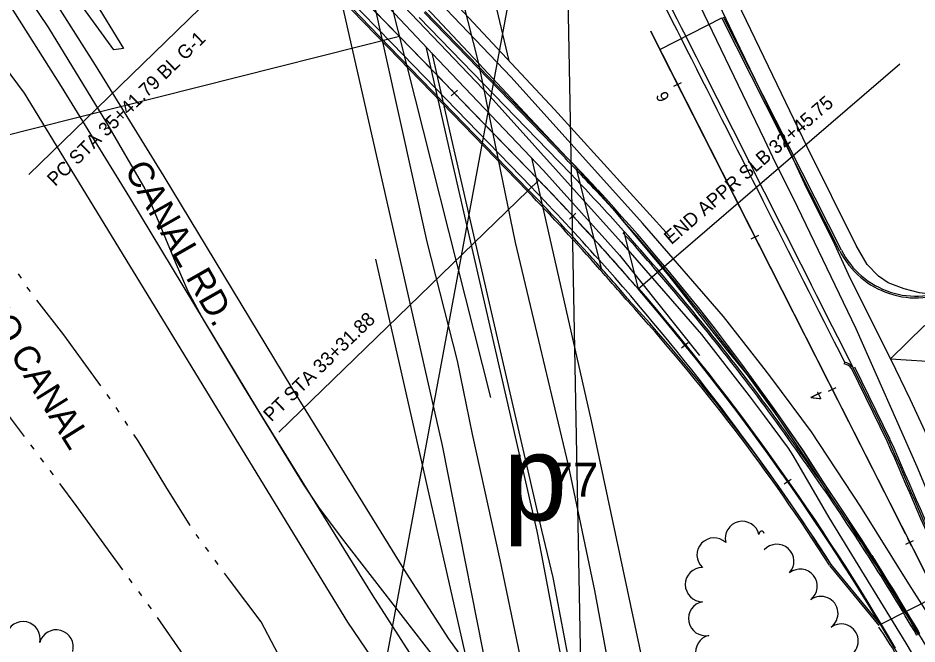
# Model space of a CAD drawing. Extents: x -25029 to 2274964, y -81170 to 687028.
# Drawn here: x -5184 to -4659, y -64414 to -64048 of the extents above; entities that cross this region are included whole.
import ezdxf

# ---------------------------------------------------------------- set-up
doc = ezdxf.new("R2010")
doc.units = 0
for name, color, linetype in [('81911BEA - RW_X_Fee_RW', 7, 'Continuous'), ('BD_X_Canopy', 7, 'Continuous'), ('BRIDGE', 7, 'Continuous'), ('Default', 7, 'Continuous'), ('GE_X_CL_2000', 7, 'Continuous'), ('INTERSTATE', 7, 'Continuous'), ('PV_X_EOP', 7, 'Continuous'), ('ROAD', 7, 'Continuous'), ('ROAD-NAME', 7, 'Continuous'), ('TREES', 7, 'Continuous'), ('WATER', 7, 'Continuous')]:
    doc.layers.add(name, color=color, linetype=linetype)

msp = doc.modelspace()

# ---------------------------------------------------------------- linework, layer by layer
at = {"layer": '81911BEA - RW_X_Fee_RW'}
for p, q in [((-5258.84, -63887.38), (-5128.54, -64067.14)), ((-5305.18, -63925.58), (-5180.72, -64092.46)), ((-5194.62, -63948.13), (-5122.62, -64066.28)), ((-5180.72, -64092.46), (-4991.86, -64401.42))]:
    msp.add_line(p, q, dxfattribs=at)
for points in [[(-5122.62, -64066.28), (-5125.36, -64066.68), (-5128.54, -64067.14)], [(-4991.86, -64401.42), (-4941.54, -64475.29), (-4896.06, -64530.52)]]:
    msp.add_lwpolyline(points, dxfattribs=at)
at = {"layer": 'BD_X_Canopy'}
for p, q in [((-5334.89, -66392.45), (-4866.05, -63868.76)), ((-4817.54, -66435.17), (-4866.05, -63868.76)), ((-4527.55, -64622.31), (-4809.21, -64066.79))]:
    msp.add_line(p, q, dxfattribs=at)
at = {"layer": 'BRIDGE'}
for points in [[(-5100.99, -63846.8), (-4987.94, -63976.49), (-4870.83, -64102.02), (-4803.6, -64175.83)], [(-5091.89, -63905.5), (-5066.37, -63935.06), (-5009.22, -63998.22), (-4938.59, -64073.12), (-4877.19, -64137.53), (-4832.89, -64186.99), (-4786.11, -64245.7)], [(-4975.52, -64189.29), (-4922.2, -64423.54), (-4884.33, -64626.91), (-4865.87, -64748.36)]]:
    msp.add_lwpolyline(points, dxfattribs=at)
at = {"layer": 'Default'}
for p, q in [((-5129.27, -63392.75), (-4908.31, -64270.21)), ((-5026.2, -63992.51), (-5178.04, -64139.83)), ((-5026.2, -63992.51), (-4961.44, -64059.26)), ((-4961.44, -64059.26), (-5026.2, -63992.51)), ((-5032.87, -63998.99), (-4968.11, -64065.73)), ((-5032.15, -63998.29), (-4967.39, -64065.04)), ((-5030.5, -63996.69), (-4965.74, -64063.44)), ((-4868.54, -64132.03), (-4949.95, -64048.12)), ((-4865.67, -64129.24), (-4947.08, -64045.33)), ((-4946.36, -64044.64), (-4864.96, -64128.54)), ((-4809.21, -64066.79), (-4773.09, -64048.47)), ((-4704.07, -64184.6), (-4773.09, -64048.47)), ((-4703.18, -64184.14), (-4772.2, -64048.02)), ((-4961.44, -64059.26), (-5353.09, -64157.88)), ((-4961.44, -64059.26), (-4961.44, -64059.26)), ((-4961.44, -64059.26), (-4880.03, -64143.17)), ((-4961.44, -64059.26), (-4961.44, -64059.26)), ((-4880.03, -64143.17), (-4961.44, -64059.26)), ((-4527.55, -64622.31), (-4814.64, -64056.08)), ((-4965.74, -64063.44), (-4884.33, -64147.34)), ((-4968.11, -64065.73), (-4886.7, -64149.64)), ((-4967.39, -64065.04), (-4885.98, -64148.95)), ((-4809.21, -64066.79), (-4809.21, -64066.79)), ((-4821.95, -64206.75), (-4668.99, -64075.24)), ((-4931.17, -64094.04), (-4927.58, -64090.57)), ((-4801.13, -64088.36), (-4796.67, -64086.1)), ((-4798.88, -64087.17), (-4798.88, -64087.17)), ((-4929.36, -64092.31), (-4929.36, -64092.31)), ((-4858.03, -64137.18), (-4857.3, -64136.49)), ((-4858.03, -64137.18), (-4843.56, -64194.63)), ((-4880.03, -64143.17), (-5031.87, -64290.49)), ((-4880.03, -64143.17), (-4880.03, -64143.17)), ((-4846.35, -64149.54), (-4845.63, -64148.85)), ((-4937.02, -64156.23), (-4937.02, -64156.23)), ((-4861.99, -64165.9), (-4858.34, -64162.5)), ((-4860.07, -64164.32), (-4860.07, -64164.32)), ((-4830.5, -64172.78), (-4821.95, -64206.75)), ((-4755.93, -64177.5), (-4751.47, -64175.24)), ((-4753.66, -64176.36), (-4753.66, -64176.36)), ((-4843.56, -64194.63), (-4844.31, -64195.3)), ((-4821.95, -64206.75), (-4821.95, -64206.75)), ((-4827.12, -64213.47), (-4827.86, -64214.13)), ((-4787.33, -64223.12), (-4787.33, -64223.12)), ((-4796.66, -64241.1), (-4792.79, -64237.95)), ((-4794.72, -64239.42), (-4794.72, -64239.42)), ((-4912.6, -64253.2), (-4912.6, -64253.2)), ((-4701.41, -64249.48), (-4701.63, -64250.46)), ((-4676.5, -64295.61), (-4697.21, -64253.34)), ((-4675.58, -64295.21), (-4696.35, -64252.84)), ((-4674.68, -64294.77), (-4695.45, -64252.4)), ((-4710.75, -64266.55), (-4706.29, -64264.29)), ((-4708.44, -64265.55), (-4708.44, -64265.55)), ((-4736.74, -64320.65), (-4732.66, -64317.78)), ((-4734.65, -64319.18), (-4734.65, -64319.18)), ((-4685.34, -64362.36), (-4691.53, -64352.85)), ((-4665.58, -64355.86), (-4661.12, -64353.6)), ((-4663.21, -64354.74), (-4663.21, -64354.74)), ((-4705.74, -64362.05), (-4705.74, -64362.05)), ((-4681.1, -64403.4), (-4710.03, -64368.29)), ((-4680.33, -64402.77), (-4709.26, -64367.65)), ((-4647.34, -64386.04), (-4680.32, -64402.76)), ((-4680.33, -64402.77), (-4680.33, -64402.77)), ((-4680.33, -64402.77), (-4680.33, -64402.77))]:
    msp.add_line(p, q, dxfattribs=at)
for points in [[(-4964.12, -64056.49), (-4995.4, -64024.26)], [(-4932.85, -64088.72), (-4961.44, -64059.26), (-4964.12, -64056.49)], [(-4813.75, -64057.84), (-4814.64, -64056.08)], [(-4801.17, -64082.64), (-4813.75, -64057.84)], [(-4797.77, -64089.46), (-4800.03, -64085)], [(-4927.64, -64094.09), (-4931.11, -64090.51)], [(-4894.63, -64128.12), (-4925.9, -64095.89)], [(-4768.53, -64147.03), (-4796.46, -64091.94)], [(-4863.56, -64160.55), (-4870.96, -64152.6), (-4880.03, -64143.17), (-4880.03, -64143.17), (-4894.63, -64128.12)], [(-4756.1, -64171.54), (-4768.53, -64147.03)], [(-4858.46, -64166.03), (-4861.86, -64162.37)], [(-4826.77, -64201.27), (-4844.32, -64181.34), (-4847.9, -64177.38), (-4856.77, -64167.85)], [(-4752.57, -64178.6), (-4754.83, -64174.14)], [(-4723.31, -64236.22), (-4751.2, -64181.21)], [(-4797.88, -64235.65), (-4808.18, -64223), (-4821.95, -64206.75), (-4826.77, -64201.27)], [(-4793.15, -64241.46), (-4796.3, -64237.59)], [(-4710.79, -64260.91), (-4723.31, -64236.22)], [(-4763.97, -64278.81), (-4766.05, -64275.99), (-4786.8, -64249.25), (-4791.58, -64243.39)], [(-4707.39, -64267.65), (-4709.65, -64263.19)], [(-4678.09, -64325.41), (-4705.91, -64270.54)], [(-4737.57, -64315.14), (-4745.94, -64303.22), (-4763.97, -64278.81)], [(-4733.26, -64321.26), (-4736.13, -64317.18)], [(-4706.74, -64360.54), (-4707.68, -64359.06), (-4726.48, -64330.92), (-4731.83, -64323.3)], [(-4665.77, -64349.71), (-4678.09, -64325.41)], [(-4662.22, -64356.96), (-4664.48, -64352.5)], [(-4682.94, -64398.63), (-4689.54, -64387.65), (-4706.74, -64360.54)], [(-4632.86, -64414.6), (-4660.87, -64359.36)]]:
    msp.add_lwpolyline(points, dxfattribs=at)
for centre, radius, start, end in [((-616.11, -61911.3), 4700.8, 204.95642, 207.2068), ((-616.11, -61911.3), 4697.8, 204.95642, 207.2068), ((125866.54, 1800.92), 146320.76, 206.7505806, 206.8355472), ((125866.54, 1800.92), 146323.76, 206.7505806, 206.8334778), ((-5908.07, -65140.6), 1448.39, 43.41893, 44.13404), ((-5908.07, -65140.6), 1452.39, 43.69908, 44.13404), ((-5908.07, -65140.6), 1453.39, 43.69908, 44.13404), ((-5908.07, -65140.6), 1452.39, 43.02843, 43.69908), ((-5908.07, -65140.6), 1453.39, 43.02889, 43.69908), ((-5908.07, -65140.6), 1432.39, 42.25666, 44.13404), ((-5908.07, -65140.6), 1432.39, 42.25666, 44.13404), ((-5908.07, -65140.6), 1426.39, 41.80234, 44.13404), ((-5908.07, -65140.6), 1448.39, 41.92852, 43.41893), ((-5908.07, -65140.6), 1423.09, 41.62532, 44.13404), ((-5908.07, -65140.6), 1424.09, 41.62532, 44.13404), ((-5780.17, -65007.63), 1268.2, 32.52391, 42.58007), ((-5780.17, -65007.63), 1269.2, 32.52385, 42.58007), ((-5908.07, -65140.6), 1447.39, 37.31222, 41.90442), ((-5908.07, -65140.6), 1448.39, 37.31222, 41.90442), ((-5908.07, -65140.6), 1432.39, 40.68882, 42.25666), ((-5908.07, -65140.6), 1432.39, 40.68882, 42.25666), ((-4659.48, -64161.98), 50, 206.8863, 296.8865), ((-4659.48, -64161.98), 49, 206.8863, 296.8863), ((-5908.07, -65140.6), 1426.39, 32.81236, 41.80234), ((-5908.07, -65140.6), 1423.09, 40.61873, 41.62531), ((-5908.07, -65140.6), 1424.09, 40.61943, 41.62532), ((-5908.07, -65140.6), 1432.39, 30.35092, 40.68882), ((-5908.07, -65140.6), 1432.39, 29.00439, 40.68882), ((-5908.07, -65140.6), 1432.89, 30.35092, 40.68882), ((-5679.92, -64987.39), 1150.63, 32.55727, 42.24093), ((-5679.92, -64987.39), 1151.63, 32.55727, 42.24093), ((-4703.27, -64257.78), 7.51, 36.2999, 77.3816), ((-4703.27, -64257.78), 8.51, 40.9091, 77.3817), ((-6160.06, -65316.35), 1754.39, 32.89891, 36.88911), ((-6160.06, -65316.35), 1755.39, 32.89891, 36.88911), ((-16600.36, -69514.19), 13015.84, 23.249797, 23.636997), ((-16600.36, -69514.19), 13016.84, 23.249797, 23.636997), ((-16600.36, -69514.19), 13017.84, 23.249797, 23.636997), ((-6160.06, -65316.35), 1756.39, 33.2686, 34.35356), ((-5908.07, -65140.6), 1447.39, 30.35092, 32.47579), ((-5908.07, -65140.6), 1448.39, 30.35092, 32.47579), ((-5908.07, -65140.6), 1449.39, 30.35092, 32.47579), ((-5555.67, -64975.64), 1044.55, 31.04287, 33.16356)]:
    msp.add_arc(centre, radius, start, end, dxfattribs=at)
at = {"layer": 'GE_X_CL_2000'}
for points in [[(-5197.72, -62830.97), (-5171.31, -62893.78), (-5159.06, -62930.79), (-5130.42, -63032.75), (-5105.93, -63127.59), (-5084.04, -63215.13), (-5058.81, -63306.24), (-5035.08, -63385.7), (-5006.91, -63473.14), (-4978.57, -63554.94), (-4951.21, -63629.19), (-4923.23, -63702.83), (-4884.18, -63799.09), (-4852.15, -63873.81), (-4822.36, -63940.3), (-4793.32, -64001.43), (-4762.53, -64066.08), (-4747.82, -64096.7), (-4735.9, -64121.24), (-4724.73, -64145.32), (-4707.19, -64180.57), (-4698.32, -64200.21), (-4674.44, -64247.66)], [(-4741.71, -65090.68), (-4750.72, -65034.38), (-4759.15, -64950.41), (-4767.71, -64881.69), (-4776.16, -64800.01), (-4786.15, -64719.84), (-4802.03, -64615.21), (-4812.33, -64571.64), (-4813.26, -64566.62), (-4847.32, -64382.95), (-4862.71, -64309.6), (-4893.62, -64179.67), (-4908.27, -64108.61), (-4915.08, -64075.15), (-4924.44, -64038.3), (-4943.62, -63962.63), (-4964.95, -63870.92), (-4998.89, -63737.91), (-5029.87, -63614.85), (-5056.33, -63499.45), (-5091.59, -63342.03), (-5118.02, -63223.58)], [(-5158.63, -63244.58), (-5121.88, -63405.83), (-5073.38, -63619.81), (-5040.32, -63766.54), (-5000.59, -63935.44), (-4991.02, -63975.95), (-4985.49, -63999.66), (-4977.79, -64033.27), (-4945.48, -64179.22), (-4927.78, -64248.78), (-4918.99, -64291.57), (-4902.84, -64364.93), (-4884.53, -64452.8), (-4875.98, -64497.06), (-4871.39, -64520.8), (-4857.52, -64593.37), (-4849.57, -64644.54), (-4838.73, -64714.81), (-4827.22, -64794.99), (-4818.77, -64875.91), (-4810.26, -64951.5), (-4800.31, -65035.48), (-4791.01, -65125.92)], [(-5195.34, -64011.52), (-5166.48, -64054.29), (-5132.67, -64109.62), (-5110.17, -64148.26), (-5098.13, -64177.21), (-5092.42, -64190.91), (-5085.15, -64208.06), (-5076, -64224.96), (-5052.52, -64263.95), (-5017.73, -64320.86), (-5008.77, -64334.31), (-4995.57, -64351.98), (-4935.04, -64429.78)], [(-4973.25, -64013.04), (-4921.32, -64068.49), (-4915.08, -64075.15), (-4888.23, -64103.83), (-4857.2, -64136.71), (-4837.02, -64159.73), (-4804.12, -64198.99), (-4770.45, -64241.87), (-4755.67, -64260.01), (-4740.33, -64280.12), (-4725.46, -64301.27), (-4714.28, -64319.02), (-4699.59, -64340.77), (-4679.01, -64374.09), (-4676.81, -64377.64), (-4632.46, -64450.17)], [(-4674.44, -64247.66), (-4654.9, -64228.21), (-4626.55, -64216.68), (-4586.95, -64198.18), (-4552.08, -64182), (-4532.01, -64175.11), (-4514.91, -64172.32), (-4505.14, -64173.15)], [(-4674.44, -64247.66), (-4643.9, -64249.5), (-4616.69, -64234.43), (-4575.31, -64214.18), (-4542.23, -64200.34), (-4526.25, -64190.47), (-4511.46, -64181.17), (-4505.14, -64173.15)], [(-4674.44, -64247.66), (-4663.11, -64271.42), (-4647.05, -64305.71), (-4630.98, -64338.95), (-4616.92, -64368.52), (-4614.19, -64374.65), (-4594.54, -64418.71), (-4580.08, -64455.13), (-4522.19, -64588.1), (-4511.19, -64612.83), (-4504.02, -64638.46), (-4497.17, -64664.18), (-4490.62, -64689.97)]]:
    msp.add_lwpolyline(points, dxfattribs=at)
at = {"layer": 'INTERSTATE'}
for points in [[(-4748.36, -64071.57), (-4797.83, -63968.7), (-4843.87, -63869.54), (-4916.97, -63696.64), (-4986.78, -63510.16), (-5022.43, -63401.55), (-5057.13, -63283.39), (-5083.83, -63179.42), (-5135.65, -62977.54), (-5195.76, -62746.09), (-5246.66, -62545.38), (-5289.86, -62353.04), (-5328.97, -62178.31), (-5369.43, -61996.97), (-5404.16, -61854.14), (-5455.5, -61657.64), (-5496.33, -61510.81), (-5560.24, -61291.58), (-5601.2, -61162.24), (-5644.97, -61028.1), (-5698.22, -60869.29), (-5741.57, -60748.36)], [(-4897.36, -64073.59), (-4944.3, -63875.52), (-5008.48, -63597.49), (-5070.2, -63333.09), (-5127.05, -63082.4), (-5143.62, -63007.64), (-5141.44, -63007.19), (-5100.81, -63173.15), (-5080.04, -63254.44), (-5055.84, -63340.56), (-5024.08, -63441.43), (-4990.83, -63540.11), (-4956.54, -63636.39), (-4917.3, -63737.91), (-4882.36, -63825.2), (-4858.63, -63883.81), (-4844.77, -63916.74), (-4816.55, -63977.54), (-4748.36, -64119.32)], [(-4748.36, -64253.3), (-4772.09, -64222.81), (-4819.49, -64168.4), (-4896.21, -64083.07), (-4967.6, -64008.07), (-5025.31, -63944.05), (-5085.99, -63875.52), (-5105.5, -63850.32), (-5123.94, -63823.16), (-5150.59, -63781.8), (-5173.9, -63738.24), (-5199.25, -63680.4), (-5203.86, -63667.68), (-5218.98, -63621.3), (-5232.13, -63568.5), (-5240.55, -63520.95), (-5248.58, -63445.02), (-5259.38, -63265.02), (-5265.82, -63128.73)], [(-5282.48, -63129.59), (-5276.04, -63265.91), (-5265.21, -63446.39), (-5257.07, -63523.29), (-5248.45, -63571.98), (-5235.02, -63625.91), (-5219.63, -63673.11), (-5214.75, -63686.6), (-5188.92, -63745.53), (-5164.98, -63790.27), (-5137.85, -63832.36), (-5119.01, -63860.12), (-5098.85, -63886.17), (-5037.74, -63955.17), (-4979.84, -64019.41), (-4908.46, -64094.4), (-4831.98, -64179.46), (-4784.97, -64233.42), (-4757.15, -64269.17), (-4748.36, -64280.92)], [(-5003.06, -64004.75), (-4936.5, -64298.29), (-4875.29, -64607.3), (-4853.92, -64748.36)], [(-4946.08, -64065.17), (-4932.84, -64123.61), (-4881.09, -64348.14), (-4878.41, -64362.19), (-4833.07, -64601.76), (-4811.03, -64743.28), (-4810.37, -64748.36)], [(-4942.55, -64068.91), (-4930.29, -64123.02), (-4878.54, -64347.56), (-4871.79, -64375.3), (-4829.06, -64601.07), (-4807.01, -64742.7), (-4806.27, -64748.36)], [(-4526.99, -64138.62), (-4529.32, -64142.46), (-4532.07, -64146.99), (-4536.84, -64155.07), (-4544, -64161.87), (-4553.56, -64168.07), (-4644.22, -64209.98), (-4644.22, -64209.98), (-4649.53, -64209.94), (-4657.66, -64209.07), (-4666.47, -64206.7), (-4675.94, -64203.14), (-4681.62, -64199.2), (-4688.1, -64192.46), (-4694.53, -64181.39), (-4723.23, -64123.82), (-4748.36, -64071.57)], [(-4748.36, -64119.32), (-4741.82, -64132.92), (-4731.43, -64153.77), (-4694.76, -64229.81), (-4659.05, -64310.48), (-4611.52, -64424.79), (-4603, -64446.34), (-4607.61, -64450.08), (-4612.24, -64452.31), (-4617, -64453.02), (-4631.38, -64429.81), (-4663.89, -64379), (-4691.78, -64333.98), (-4720.62, -64290.16), (-4743.88, -64259.05), (-4748.36, -64253.3)], [(-4763.38, -64748.36), (-4784.6, -64607.74), (-4809.76, -64469.35), (-4849.18, -64283.75), (-4884.18, -64130.2)]]:
    msp.add_lwpolyline(points, dxfattribs=at)
at = {"layer": 'PV_X_EOP'}
msp.add_lwpolyline([(-4748.36, -64280.92), (-4734.28, -64299.75), (-4731.51, -64303.96), (-4710.54, -64340.29), (-4665.5, -64413.68), (-4614.32, -64500.21), (-4567.93, -64585.51), (-4514.9, -64689.56), (-4508.61, -64702.39)], dxfattribs=at)
at = {"layer": 'ROAD'}
for points in [[(-5684.27, -63437), (-5638.61, -63480.45), (-5595.53, -63528.19), (-5516.15, -63617.6), (-5423.14, -63722.43), (-5299.33, -63863.47), (-5243.23, -63928.92), (-5215.48, -63963.66), (-5193.98, -63992.19), (-5169.91, -64027.29), (-5139.16, -64075.96), (-5099.09, -64141.08), (-5024.25, -64264.78), (-4957.52, -64372.77), (-4932.76, -64411.22), (-4921.66, -64426.44)], [(-5682.85, -63470.88), (-5655.51, -63496.9), (-5613.09, -63543.91), (-5445.78, -63732.37), (-5317.13, -63878.92), (-5261.39, -63943.95), (-5234.1, -63978.11), (-5213.12, -64005.95), (-5189.6, -64040.26), (-5159.16, -64088.43), (-5119.22, -64153.36), (-5044.36, -64277.07), (-4977.46, -64385.35), (-4952.2, -64424.56), (-4937.14, -64445.21), (-4913.09, -64472.43)]]:
    msp.add_lwpolyline(points, dxfattribs=at)
at = {"layer": 'TREES'}
for centre, radius, start, end in [((-4761.1, -64352.47), 10, 13.5541, 193.5541), ((-4777.63, -64362.14), 10, 47.0595, 227.0595), ((-4749.87, -64349.83), 1.54, 11.3569, 191.3569), ((-4740.92, -64365.85), 10, 318.1092, 138.1092), ((-4784.42, -64379.46), 10, 90.1321, 270.1321), ((-4727.3, -64380.39), 10, 308.1128, 128.1128), ((-4782.55, -64399.29), 10, 100.6308, 280.6308), ((-4715.2, -64396.31), 10, 306.3584, 126.3584), ((-5181.39, -64411.04), 10, 347.2683, 167.2683), ((-5161.98, -64415.87), 10, 344.7805, 164.7805), ((-4703.35, -64412.42), 10, 306.3584, 126.3584), ((-4778.39, -64418.84), 10, 103.432, 283.432)]:
    msp.add_arc(centre, radius, start, end, dxfattribs=at)
at = {"layer": 'WATER'}
for p, q in [((-5182.36, -64200.52), (-5184.09, -64197.92)), ((-5130.43, -64270.93), (-5132.27, -64268.4)), ((-5125.2, -64278.7), (-5126.91, -64276.09)), ((-5120.05, -64286.54), (-5121.77, -64283.92)), ((-5174.89, -64300.38), (-5176.76, -64297.87)), ((-5169.27, -64307.88), (-5171.14, -64305.38)), ((-5163.65, -64315.38), (-5165.52, -64312.88)), ((-5078.4, -64352.61), (-5080.25, -64350.09)), ((-5072.88, -64360.18), (-5074.72, -64357.66)), ((-5067.35, -64367.76), (-5069.19, -64365.23)), ((-5117.52, -64378.43), (-5119.37, -64375.92)), ((-5111.96, -64385.98), (-5113.81, -64383.46)), ((-5106.4, -64393.53), (-5108.25, -64391.01))]:
    msp.add_line(p, q, dxfattribs=at)
for points in [[(-5177.1, -64208.28), (-5177.99, -64207.13), (-5178.91, -64205.74)], [(-5135.95, -64263.34), (-5157.57, -64233.6), (-5173.29, -64213.23)], [(-5180.51, -64292.87), (-5190.96, -64278.92), (-5217.17, -64242.26)], [(-5083.75, -64344.92), (-5097.85, -64322.05), (-5114.18, -64295.49), (-5116.63, -64291.76)], [(-5123.08, -64370.88), (-5131.53, -64359.42), (-5150.26, -64333.26), (-5159.9, -64320.39)], [(-5029.7, -64425.02), (-5034.18, -64416.37), (-5042.17, -64401.24), (-5060.25, -64377.49), (-5063.67, -64372.8)], [(-5067.44, -64450.17), (-5074.76, -64439.7), (-5087.37, -64420.79), (-5102.82, -64398.65)]]:
    msp.add_lwpolyline(points, dxfattribs=at)

# ---------------------------------------------------------------- texts
at = {"layer": 'Default'}
for s, height, rotation, p in [('PC STA 35+41.79 BL G-1', 7.9999, 44.134, (-5162.6, -64147.2)), ('6', 7, 115.8677, (-4803.39, -64095.31)), ('END APPR SLB 32+45.75', 7.9999, 40.6888, (-4802.59, -64181.21)), ('PT STA 33+31.88', 7.9999, 44.134, (-5036.27, -64284.73)), ('4', 7, 115.8677, (-4713.31, -64270.41))]:
    msp.add_text(s, height=height, rotation=rotation, dxfattribs=at).set_placement(p)
at = {"layer": 'ROAD-NAME'}
for s, height, rotation, p in [('CANAL RD.', 14.99, 299.6938, (-5122.44, -64137.07)), ('OLD OHIO CANAL', 15, 301.9409, (-5244.1, -64157.01))]:
    msp.add_text(s, height=height, rotation=rotation, dxfattribs=at).set_placement(p)
for s, height, p in [('p', 50, (-4900.69, -64341.94)), ('77', 20, (-4875, -64328.15))]:
    msp.add_text(s, height=height, dxfattribs=at).set_placement(p)

doc.saveas('drawing.dxf')
